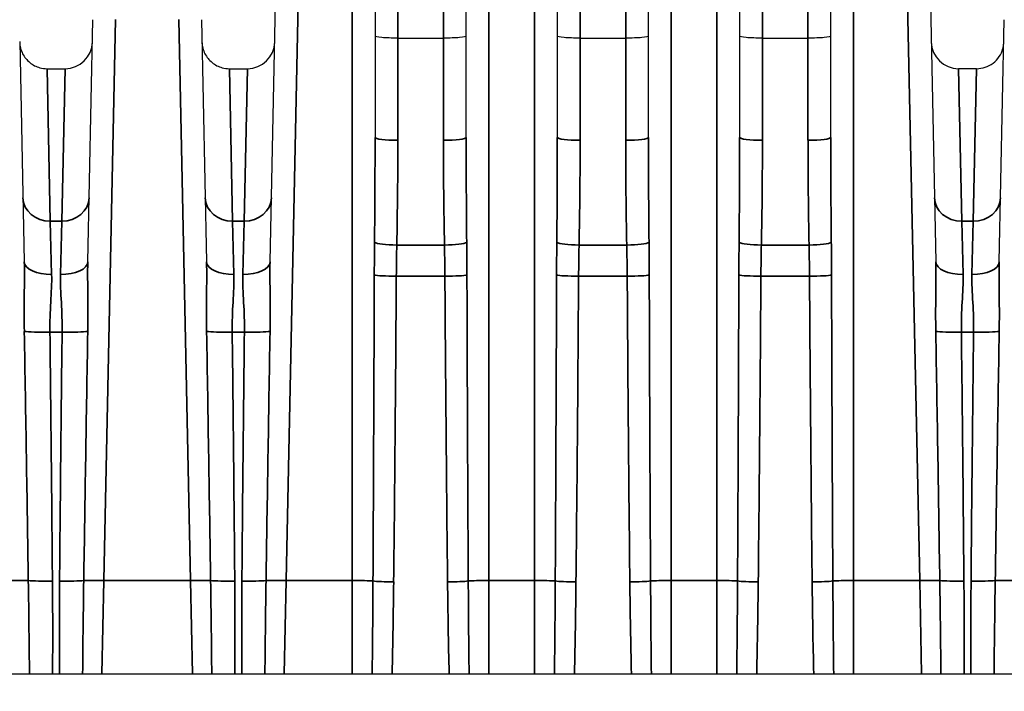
# Model space of a CAD drawing. Header units: millimetres. Extents: x 399 to 6233, y -1870 to 1602.
# Tile 687 of 711: x 6048 to 6069, y 230 to 245. Entities that reach past the tile are written whole.
import ezdxf

# ---------------------------------------------------------------- set-up
doc = ezdxf.new("R2010")
doc.units = ezdxf.units.MM
for name, color, linetype, lineweight in [('AM_5', 3, 'Continuous', 25), ('可見 (ISO)', 7, 'Continuous', 25), ('窄部可見 (ISO)', 7, 'Continuous', 35)]:
    doc.layers.add(name, color=color, linetype=linetype, lineweight=lineweight)
doc.styles.add('尺寸標註', font='romans.shx', dxfattribs={"bigfont": 'CHINESET.SHX'})
doc.dimstyles.new('CNS1$0', dxfattribs={"dimtxt": 2.5, "dimasz": 2.5, "dimexe": 1, "dimexo": 1, "dimgap": 1.5, "dimtad": 1, "dimtoh": 1, "dimdec": 1, "dimdsep": 46, "dimtxsty": '尺寸標註', "dimcen": 0, "dimclrd": 2, "dimclre": 2, "dimclrt": 1, "dimadec": 0, "dimazin": 2, "dimtp": 0.1, "dimtm": 0.1, "dimtfac": 0.71, "dimtdec": 1, "dimtmove": 0, "dimatfit": 0, "dimfxl": 0, "dimlwd": 13, "dimlwe": 13, "dimarcsym": 0})

# ---------------------------------------------------------------- blocks, each defined once
blk = doc.blocks.new('*D357')
at = {"layer": 'AM_5', "color": 2, "lineweight": 13}
for p, q in [((6066.064, 272.838), (6114.042, 272.838)), ((6113.042, 270.338), (6113.042, 174.838)), ((6092.898, 172.338), (6114.042, 172.338))]:
    blk.add_line(p, q, dxfattribs=at)
at = {"layer": 'AM_5', "color": 2, "lineweight": -2}
for points in [[(6112.625, 270.338), (6113.458, 270.338), (6113.042, 272.838)], [(6112.625, 174.838), (6113.458, 174.838), (6113.042, 172.338)]]:
    blk.add_solid(points, dxfattribs=at)
at = {"layer": 'Defpoints', "color": 0, "lineweight": -2}
for p in [(6065.064, 272.838), (6091.898, 172.338), (6113.042, 172.338)]:
    blk.add_point(p, dxfattribs=at)
at = {"layer": 'AM_5', "color": 1, "insert": (6110.292, 222.588), "char_height": 2.5, "attachment_point": 5, "rotation": 90, "style": '尺寸標註'}
blk.add_mtext('100.5', dxfattribs=at)

msp = doc.modelspace()

# ---------------------------------------------------------------- linework, layer by layer
at = {"layer": '可見 (ISO)'}
for p, q in [((6053.345, 239.684), (6053.463, 245.363)), ((6055.648, 245.353), (6055.648, 242.416)), ((6057.648, 242.416), (6057.648, 245.353)), ((6059.648, 245.353), (6059.648, 242.416)), ((6061.648, 242.416), (6061.648, 245.353)), ((6063.648, 245.353), (6063.648, 242.416)), ((6065.648, 242.416), (6065.648, 245.353)), ((6067.833, 245.363), (6067.952, 239.684)), ((6049.345, 239.684), (6049.456, 245.001)), ((6051.841, 245.001), (6051.952, 239.684)), ((6069.345, 239.684), (6069.456, 245.001)), ((6056.148, 244.596), (6057.148, 244.596)), ((6060.148, 244.596), (6061.148, 244.596)), ((6064.148, 244.596), (6065.148, 244.596)), ((6047.851, 244.522), (6047.952, 239.684)), ((6048.451, 243.925), (6048.846, 243.925)), ((6052.451, 243.925), (6052.846, 243.925)), ((6068.846, 243.925), (6068.451, 243.925)), ((5983.148, 230.638), (6087.648, 230.638))]:
    msp.add_line(p, q, dxfattribs=at)
for centre, start, end in [((6048.846, 244.525), 270, 358.8), ((6052.846, 244.525), 270, 358.8), ((6068.451, 244.525), 181.2, 270)]:
    msp.add_arc(centre, 0.6, start, end, dxfattribs=at)
for points, knots in [([(6056.148, 244.596), (6056.016, 244.596), (6055.887, 244.6), (6055.795, 244.608), (6055.703, 244.615), (6055.648, 244.626), (6055.648, 244.637)], [0, 0, 0, 0, 0.0003907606, 0.0003907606, 0.0003907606, 0.0007815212, 0.0007815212, 0.0007815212, 0.0007815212]), ([(6057.648, 244.637), (6057.648, 244.626), (6057.594, 244.615), (6057.502, 244.608), (6057.41, 244.6), (6057.28, 244.596), (6057.148, 244.596)], [-0.0000151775, -0.0000151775, -0.0000151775, -0.0000151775, 0.0003793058, 0.0003793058, 0.0003793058, 0.0007737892, 0.0007737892, 0.0007737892, 0.0007737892]), ([(6060.148, 244.596), (6060.016, 244.596), (6059.887, 244.6), (6059.795, 244.608), (6059.703, 244.615), (6059.648, 244.626), (6059.648, 244.637)], [0, 0, 0, 0, 0.0003907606, 0.0003907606, 0.0003907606, 0.0007815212, 0.0007815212, 0.0007815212, 0.0007815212]), ([(6061.648, 244.637), (6061.648, 244.626), (6061.594, 244.615), (6061.502, 244.608), (6061.41, 244.6), (6061.28, 244.596), (6061.148, 244.596)], [-0.0000151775, -0.0000151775, -0.0000151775, -0.0000151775, 0.0003793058, 0.0003793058, 0.0003793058, 0.0007737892, 0.0007737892, 0.0007737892, 0.0007737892]), ([(6064.148, 244.596), (6064.016, 244.596), (6063.887, 244.6), (6063.795, 244.608), (6063.703, 244.615), (6063.648, 244.626), (6063.648, 244.637)], [0, 0, 0, 0, 0.0003907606, 0.0003907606, 0.0003907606, 0.0007815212, 0.0007815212, 0.0007815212, 0.0007815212]), ([(6065.648, 244.637), (6065.648, 244.626), (6065.594, 244.615), (6065.502, 244.608), (6065.41, 244.6), (6065.28, 244.596), (6065.148, 244.596)], [-0.0000151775, -0.0000151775, -0.0000151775, -0.0000151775, 0.0003793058, 0.0003793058, 0.0003793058, 0.0007737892, 0.0007737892, 0.0007737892, 0.0007737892]), ([(6047.851, 244.512), (6047.851, 244.489), (6047.853, 244.466), (6047.86, 244.421), (6047.864, 244.398), (6047.88, 244.334), (6047.896, 244.293), (6047.934, 244.217), (6047.957, 244.181), (6048.01, 244.116), (6048.04, 244.086), (6048.105, 244.033), (6048.14, 244.01), (6048.215, 243.972), (6048.254, 243.957), (6048.345, 243.932), (6048.398, 243.925), (6048.451, 243.925)], [0, 0, 0, 0, 0.00692113, 0.00692113, 0.01375081, 0.01375081, 0.02679823, 0.02679823, 0.0393646, 0.0393646, 0.05193098, 0.05193098, 0.06449736, 0.06449736, 0.07706374, 0.07706374, 0.09281981, 0.09281981, 0.09281981, 0.09281981]), ([(6051.851, 244.512), (6051.851, 244.489), (6051.853, 244.466), (6051.86, 244.421), (6051.864, 244.398), (6051.88, 244.334), (6051.896, 244.293), (6051.934, 244.217), (6051.957, 244.181), (6052.01, 244.116), (6052.04, 244.086), (6052.105, 244.033), (6052.14, 244.01), (6052.215, 243.972), (6052.254, 243.957), (6052.345, 243.932), (6052.398, 243.925), (6052.451, 243.925)], [0, 0, 0, 0, 0.00692113, 0.00692113, 0.01375081, 0.01375081, 0.02679823, 0.02679823, 0.0393646, 0.0393646, 0.05193098, 0.05193098, 0.06449736, 0.06449736, 0.07706374, 0.07706374, 0.09281981, 0.09281981, 0.09281981, 0.09281981]), ([(6068.846, 243.925), (6068.91, 243.925), (6068.976, 243.936), (6069.099, 243.977), (6069.158, 244.008), (6069.261, 244.087), (6069.307, 244.136), (6069.38, 244.243), (6069.407, 244.304), (6069.431, 244.39), (6069.436, 244.414), (6069.443, 244.463), (6069.445, 244.488), (6069.446, 244.512)], [0, 0, 0, 0, 0.01938058, 0.01938058, 0.03888823, 0.03888823, 0.05839129, 0.05839129, 0.07789451, 0.07789451, 0.08520881, 0.08520881, 0.09263584, 0.09263584, 0.09263584, 0.09263584])]:
    msp.add_open_spline(points, degree=3, knots=knots, dxfattribs=at)
at = {"layer": '窄部可見 (ISO)'}
for p, q in [((6056.148, 244.596), (6056.148, 247.086)), ((6057.148, 247.086), (6057.148, 244.596)), ((6060.148, 244.596), (6060.148, 247.086)), ((6061.148, 247.086), (6061.148, 244.596)), ((6064.148, 244.596), (6064.148, 247.086)), ((6065.148, 247.086), (6065.148, 244.596)), ((6053.963, 245.37), (6053.698, 232.685)), ((6055.148, 232.685), (6055.148, 245.37)), ((6058.148, 245.37), (6058.148, 232.685)), ((6059.148, 232.685), (6059.148, 245.37)), ((6062.148, 245.37), (6062.148, 232.685)), ((6063.148, 232.685), (6063.148, 245.37)), ((6066.148, 245.37), (6066.148, 232.685)), ((6067.599, 232.685), (6067.333, 245.37)), ((6049.956, 245.008), (6049.698, 232.685)), ((6051.599, 232.685), (6051.341, 245.008)), ((6056.148, 244.596), (6056.148, 242.353)), ((6057.148, 242.353), (6057.148, 244.596)), ((6060.148, 244.596), (6060.148, 242.353)), ((6061.148, 242.353), (6061.148, 244.596)), ((6064.148, 244.596), (6064.148, 242.353)), ((6065.148, 242.353), (6065.148, 244.596)), ((6048.451, 243.925), (6048.523, 240.577)), ((6048.846, 243.925), (6048.774, 240.577)), ((6052.451, 243.925), (6052.523, 240.577)), ((6052.846, 243.925), (6052.774, 240.577)), ((6068.523, 240.577), (6068.451, 243.925)), ((6068.774, 240.577), (6068.846, 243.925)), ((6048.523, 240.577), (6048.774, 240.577)), ((6048.552, 239.407), (6048.523, 240.577)), ((6048.774, 240.577), (6048.745, 239.407)), ((6052.523, 240.577), (6052.774, 240.577)), ((6052.552, 239.407), (6052.523, 240.577)), ((6052.774, 240.577), (6052.745, 239.407)), ((6068.523, 240.577), (6068.774, 240.577)), ((6068.552, 239.407), (6068.523, 240.577)), ((6068.774, 240.577), (6068.745, 239.407)), ((6056.125, 240.05), (6057.172, 240.05)), ((6060.125, 240.05), (6061.172, 240.05)), ((6064.125, 240.05), (6065.172, 240.05)), ((6057.182, 239.367), (6056.115, 239.367)), ((6061.182, 239.367), (6060.115, 239.367)), ((6065.182, 239.367), (6064.115, 239.367)), ((6048.782, 238.14), (6048.514, 238.14)), ((6052.782, 238.14), (6052.514, 238.14)), ((6068.782, 238.14), (6068.514, 238.14)), ((6049.655, 230.638), (6049.698, 232.685)), ((6049.698, 232.685), (6051.599, 232.685)), ((6051.599, 232.685), (6051.642, 230.638)), ((6053.655, 230.638), (6053.698, 232.685)), ((6053.698, 232.685), (6055.148, 232.685)), ((6055.148, 232.685), (6055.148, 230.638)), ((6058.148, 232.685), (6059.148, 232.685)), ((6058.148, 230.638), (6058.148, 232.685)), ((6059.148, 232.685), (6059.148, 230.638)), ((6062.148, 232.685), (6063.148, 232.685)), ((6062.148, 230.638), (6062.148, 232.685)), ((6063.148, 232.685), (6063.148, 230.638)), ((6066.148, 232.685), (6067.599, 232.685)), ((6066.148, 230.638), (6066.148, 232.685)), ((6067.599, 232.685), (6067.642, 230.638))]:
    msp.add_line(p, q, dxfattribs=at)
for centre, major_axis, ratio, start_param, end_param in [((6055.148, 242.416), (0, 10.755), 0.04649, 4.496293, 4.712389), ((6056.148, 242.416), (-0.5, 0), 0.127071, 0, 1.570796), ((6057.148, 242.416), (0.5, 0), 0.127071, 4.712389, 6.283185), ((6058.148, 242.416), (0, 10.755), 0.04649, 1.570796, 1.786892), ((6059.148, 242.416), (0, 10.755), 0.04649, 4.496293, 4.712389), ((6060.148, 242.416), (-0.5, 0), 0.127071, 0, 1.570796), ((6061.148, 242.416), (0.5, 0), 0.127071, 4.712389, 6.283185), ((6062.148, 242.416), (0, 10.755), 0.04649, 1.570796, 1.786892), ((6063.148, 242.416), (0, 10.755), 0.04649, 4.496293, 4.712389), ((6064.148, 242.416), (-0.5, 0), 0.127071, 0, 1.570796), ((6065.148, 242.416), (0.5, 0), 0.127071, 4.712389, 6.283185), ((6066.148, 242.416), (0, 10.755), 0.04649, 1.570796, 1.786892), ((6055.643, 241.775), (-0.039, -7.61), 0.0662, 1.342574, 1.647186), ((6057.654, 241.775), (0.039, -7.61), 0.0662, 4.635999, 4.940611), ((6059.643, 241.775), (-0.039, -7.61), 0.0662, 1.342574, 1.647186), ((6061.654, 241.775), (0.039, -7.61), 0.0662, 4.635999, 4.940611), ((6063.643, 241.775), (-0.039, -7.61), 0.0662, 1.342574, 1.647186), ((6065.654, 241.775), (0.039, -7.61), 0.0662, 4.635999, 4.940611), ((6048.523, 241.1), (-0.6, -0.013), 0.871195, 0, 1.552549), ((6048.774, 241.1), (0.6, -0.013), 0.871195, 4.730636, 6.283185), ((6052.523, 241.1), (-0.6, -0.013), 0.871195, 0, 1.552549), ((6052.774, 241.1), (0.6, -0.013), 0.871195, 4.730636, 6.283185), ((6068.523, 241.1), (-0.6, -0.013), 0.871195, 0, 1.552549), ((6068.774, 241.1), (0.6, -0.013), 0.871195, 4.730636, 6.283185), ((6056.125, 240.114), (-0.5, 0.01), 0.127044, 0.217755, 1.573394), ((6057.172, 240.114), (0.5, 0.01), 0.127044, 4.709792, 6.06543), ((6060.125, 240.114), (-0.5, 0.01), 0.127044, 0.217755, 1.573394), ((6061.172, 240.114), (0.5, 0.01), 0.127044, 4.709792, 6.06543), ((6064.125, 240.114), (-0.5, 0.01), 0.127044, 0.217755, 1.573394), ((6065.172, 240.114), (0.5, 0.01), 0.127044, 4.709792, 6.06543), ((6048.552, 239.696), (-0.6, -0.013), 0.481235, 0, 1.560716), ((6048.745, 239.696), (0.6, -0.013), 0.481235, 4.722469, 6.283185), ((6052.552, 239.696), (-0.6, -0.013), 0.481235, 0, 1.560716), ((6052.745, 239.696), (0.6, -0.013), 0.481235, 4.722469, 6.283185), ((6068.552, 239.696), (-0.6, -0.013), 0.481235, 0, 1.560716), ((6068.745, 239.696), (0.6, -0.013), 0.481235, 4.722469, 6.283185), ((6055.148, 250.11), (0, 41.815), 0.011957, 4.282281, 4.453176), ((6056.115, 239.397), (-0.5, 0.003), 0.058757, 0.25951, 1.571169), ((6057.182, 239.397), (0.5, 0.003), 0.058757, 4.712016, 6.023676), ((6058.148, 250.11), (0, 41.815), 0.011957, 1.830009, 2.000904), ((6059.148, 250.11), (0, 41.815), 0.011957, 4.282281, 4.453176), ((6060.115, 239.397), (-0.5, 0.003), 0.058757, 0.25951, 1.571169), ((6061.182, 239.397), (0.5, 0.003), 0.058757, 4.712016, 6.023676), ((6062.148, 250.11), (0, 41.815), 0.011957, 1.830009, 2.000904), ((6063.148, 250.11), (0, 41.815), 0.011957, 4.282281, 4.453176), ((6064.115, 239.397), (-0.5, 0.003), 0.058757, 0.25951, 1.571169), ((6065.182, 239.397), (0.5, 0.003), 0.058757, 4.712016, 6.023676), ((6066.148, 250.11), (0, 41.815), 0.011957, 1.830009, 2.000904), ((6055.596, 243.342), (-0.114, -29.46), 0.018289, 1.199539, 1.435531), ((6057.7, 243.342), (0.114, -29.46), 0.018289, 4.847654, 5.083646), ((6059.596, 243.342), (-0.114, -29.46), 0.018289, 1.199539, 1.435531), ((6061.7, 243.342), (0.114, -29.46), 0.018289, 4.847654, 5.083646), ((6063.596, 243.342), (-0.114, -29.46), 0.018289, 1.199539, 1.435531), ((6065.7, 243.342), (0.114, -29.46), 0.018289, 4.847654, 5.083646), ((6047.146, 254.295), (-0.964, 45.999), 0.010868, 4.2231, 4.353678), ((6048.514, 238.175), (-0.6, -0.007), 0.058754, 0.357898, 1.570091), ((6047.793, 245.507), (0.533, -32.384), 0.019013, 1.16289, 1.340965), ((6049.503, 245.507), (-0.533, -32.384), 0.019013, 4.94222, 5.120295), ((6048.782, 238.175), (0.6, -0.007), 0.058754, 4.713094, 5.925287), ((6050.151, 254.295), (0.964, 45.999), 0.010868, 1.929507, 2.060085), ((6051.146, 254.295), (-0.964, 45.999), 0.010868, 4.2231, 4.353678), ((6052.514, 238.175), (-0.6, -0.007), 0.058754, 0.357898, 1.570091), ((6051.793, 245.507), (0.533, -32.384), 0.019013, 1.16289, 1.340965), ((6053.503, 245.507), (-0.533, -32.384), 0.019013, 4.94222, 5.120295), ((6052.782, 238.175), (0.6, -0.007), 0.058754, 4.713094, 5.925287), ((6054.151, 254.295), (0.964, 45.999), 0.010868, 1.929507, 2.060085), ((6067.146, 254.295), (-0.964, 45.999), 0.010868, 4.2231, 4.353678), ((6068.514, 238.175), (-0.6, -0.007), 0.058754, 0.357898, 1.570091), ((6067.793, 245.507), (0.533, -32.384), 0.019013, 1.16289, 1.340965), ((6069.503, 245.507), (-0.533, -32.384), 0.019013, 4.94222, 5.120295), ((6068.782, 238.175), (0.6, -0.007), 0.058754, 4.713094, 5.925287), ((6070.151, 254.295), (0.964, 45.999), 0.010868, 1.929507, 2.060085), ((6047.599, 232.667), (-0.5, -0.01), 0.034892, 3.62965, 4.711658), ((6049.698, 232.667), (-0.5, 0.01), 0.034892, 4.71312, 5.795128), ((6051.599, 232.667), (-0.5, -0.01), 0.034892, 3.62965, 4.711658), ((6053.698, 232.667), (-0.5, 0.01), 0.034892, 4.71312, 5.795128), ((6067.599, 232.667), (-0.5, -0.01), 0.034892, 3.62965, 4.711658), ((6069.698, 232.667), (-0.5, 0.01), 0.034892, 4.71312, 5.795128), ((6048.57, 232.706), (0.6, 0.005), 0.058756, 3.630245, 4.711905), ((6048.727, 232.706), (0.6, -0.005), 0.058756, 4.712873, 5.794533), ((6052.57, 232.706), (0.6, 0.005), 0.058756, 3.630245, 4.711905), ((6052.727, 232.706), (-0.6, 0.005), 0.058756, 1.57128, 2.65294), ((6055.148, 232.667), (-0.5, 0), 0.034899, 3.571701, 4.712389), ((6056.057, 232.682), (-0.5, 0.005), 0.058755, 0.430622, 1.571441), ((6057.239, 232.682), (-0.5, -0.005), 0.058755, 1.570151, 2.710971), ((6058.148, 232.667), (-0.5, 0), 0.034899, 4.712389, 5.853077), ((6059.148, 232.667), (-0.5, 0), 0.034899, 3.571701, 4.712389), ((6060.057, 232.682), (-0.5, 0.005), 0.058755, 0.430622, 1.571441), ((6061.239, 232.682), (-0.5, -0.005), 0.058755, 1.570151, 2.710971), ((6062.148, 232.667), (-0.5, 0), 0.034899, 4.712389, 5.853077), ((6063.148, 232.667), (-0.5, 0), 0.034899, 3.571701, 4.712389), ((6064.057, 232.682), (-0.5, 0.005), 0.058755, 0.430622, 1.571441), ((6065.239, 232.682), (-0.5, -0.005), 0.058755, 1.570151, 2.710971), ((6066.148, 232.667), (-0.5, 0), 0.034899, 4.712389, 5.853077), ((6068.57, 232.706), (0.6, 0.005), 0.058756, 3.630245, 4.711905), ((6068.727, 232.706), (0.6, -0.005), 0.058756, 4.712873, 5.794533)]:
    msp.add_ellipse(centre, major_axis=major_axis, ratio=ratio, start_param=start_param, end_param=end_param, dxfattribs=at)
for points, knots in [([(6055.632, 239.392), (6055.632, 239.504), (6055.633, 239.616), (6055.633, 239.728), (6055.634, 239.856), (6055.635, 239.983), (6055.637, 240.11)], [0, 0, 0, 0, 0.0003365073, 0.0003365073, 0.0003365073, 0.0007195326, 0.0007195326, 0.0007195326, 0.0007195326]), ([(6056.125, 240.05), (6056.122, 239.93), (6056.12, 239.808), (6056.118, 239.687), (6056.117, 239.581), (6056.116, 239.474), (6056.115, 239.367)], [0, 0, 0, 0, 0.0003655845, 0.0003655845, 0.0003655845, 0.0006862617, 0.0006862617, 0.0006862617, 0.0006862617]), ([(6057.182, 239.367), (6057.181, 239.474), (6057.18, 239.581), (6057.178, 239.687), (6057.176, 239.808), (6057.174, 239.93), (6057.172, 240.05)], [0, 0, 0, 0, 0.0003206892, 0.0003206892, 0.0003206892, 0.0006862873, 0.0006862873, 0.0006862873, 0.0006862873]), ([(6057.66, 240.11), (6057.661, 239.983), (6057.662, 239.856), (6057.663, 239.728), (6057.664, 239.616), (6057.665, 239.504), (6057.665, 239.392)], [0, 0, 0, 0, 0.0003830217, 0.0003830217, 0.0003830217, 0.0007195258, 0.0007195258, 0.0007195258, 0.0007195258]), ([(6059.632, 239.392), (6059.632, 239.504), (6059.633, 239.616), (6059.633, 239.728), (6059.634, 239.856), (6059.635, 239.983), (6059.637, 240.11)], [0, 0, 0, 0, 0.0003365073, 0.0003365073, 0.0003365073, 0.0007195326, 0.0007195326, 0.0007195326, 0.0007195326]), ([(6060.125, 240.05), (6060.122, 239.93), (6060.12, 239.808), (6060.118, 239.687), (6060.117, 239.581), (6060.116, 239.474), (6060.115, 239.367)], [0, 0, 0, 0, 0.0003655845, 0.0003655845, 0.0003655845, 0.0006862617, 0.0006862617, 0.0006862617, 0.0006862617]), ([(6061.182, 239.367), (6061.181, 239.474), (6061.18, 239.581), (6061.178, 239.687), (6061.176, 239.808), (6061.174, 239.93), (6061.172, 240.05)], [0, 0, 0, 0, 0.0003206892, 0.0003206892, 0.0003206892, 0.0006862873, 0.0006862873, 0.0006862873, 0.0006862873]), ([(6061.66, 240.11), (6061.661, 239.983), (6061.662, 239.856), (6061.663, 239.728), (6061.664, 239.616), (6061.665, 239.504), (6061.665, 239.392)], [0, 0, 0, 0, 0.0003830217, 0.0003830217, 0.0003830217, 0.0007195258, 0.0007195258, 0.0007195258, 0.0007195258]), ([(6063.632, 239.392), (6063.632, 239.504), (6063.633, 239.616), (6063.633, 239.728), (6063.634, 239.856), (6063.635, 239.983), (6063.637, 240.11)], [0, 0, 0, 0, 0.0003365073, 0.0003365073, 0.0003365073, 0.0007195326, 0.0007195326, 0.0007195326, 0.0007195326]), ([(6064.125, 240.05), (6064.122, 239.93), (6064.12, 239.808), (6064.118, 239.687), (6064.117, 239.581), (6064.116, 239.474), (6064.115, 239.367)], [0, 0, 0, 0, 0.0003655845, 0.0003655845, 0.0003655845, 0.0006862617, 0.0006862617, 0.0006862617, 0.0006862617]), ([(6065.182, 239.367), (6065.181, 239.474), (6065.18, 239.581), (6065.178, 239.687), (6065.176, 239.808), (6065.174, 239.93), (6065.172, 240.05)], [0, 0, 0, 0, 0.0003206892, 0.0003206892, 0.0003206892, 0.0006862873, 0.0006862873, 0.0006862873, 0.0006862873]), ([(6065.66, 240.11), (6065.661, 239.983), (6065.662, 239.856), (6065.663, 239.728), (6065.664, 239.616), (6065.665, 239.504), (6065.665, 239.392)], [0, 0, 0, 0, 0.0003830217, 0.0003830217, 0.0003830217, 0.0007195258, 0.0007195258, 0.0007195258, 0.0007195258]), ([(6047.953, 238.156), (6047.948, 238.414), (6047.949, 238.671), (6047.951, 238.926), (6047.951, 238.933), (6047.951, 238.939), (6047.951, 238.945), (6047.954, 239.193), (6047.957, 239.44), (6047.952, 239.684)], [0, 0, 0, 0, 0.000774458, 0.000774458, 0.000774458, 0.000793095, 0.000793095, 0.000793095, 0.001548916, 0.001548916, 0.001548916, 0.001548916]), ([(6049.345, 239.684), (6049.339, 239.439), (6049.343, 239.19), (6049.345, 238.94), (6049.345, 238.935), (6049.345, 238.93), (6049.345, 238.925), (6049.348, 238.67), (6049.348, 238.414), (6049.344, 238.156)], [0, 0, 0, 0, 0.000759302, 0.000759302, 0.000759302, 0.000774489, 0.000774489, 0.000774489, 0.001548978, 0.001548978, 0.001548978, 0.001548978]), ([(6051.953, 238.156), (6051.948, 238.414), (6051.949, 238.671), (6051.951, 238.926), (6051.951, 238.933), (6051.951, 238.939), (6051.951, 238.945), (6051.954, 239.193), (6051.957, 239.44), (6051.952, 239.684)], [0, 0, 0, 0, 0.000774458, 0.000774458, 0.000774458, 0.000793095, 0.000793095, 0.000793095, 0.001548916, 0.001548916, 0.001548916, 0.001548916]), ([(6053.345, 239.684), (6053.339, 239.439), (6053.343, 239.19), (6053.345, 238.94), (6053.345, 238.935), (6053.345, 238.93), (6053.345, 238.925), (6053.348, 238.67), (6053.348, 238.414), (6053.344, 238.156)], [0, 0, 0, 0, 0.000759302, 0.000759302, 0.000759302, 0.000774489, 0.000774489, 0.000774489, 0.001548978, 0.001548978, 0.001548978, 0.001548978]), ([(6067.953, 238.156), (6067.948, 238.414), (6067.949, 238.671), (6067.951, 238.926), (6067.951, 238.933), (6067.951, 238.939), (6067.951, 238.945), (6067.954, 239.193), (6067.957, 239.44), (6067.952, 239.684)], [0, 0, 0, 0, 0.000774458, 0.000774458, 0.000774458, 0.000793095, 0.000793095, 0.000793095, 0.001548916, 0.001548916, 0.001548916, 0.001548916]), ([(6069.345, 239.684), (6069.339, 239.439), (6069.343, 239.19), (6069.345, 238.94), (6069.345, 238.935), (6069.345, 238.93), (6069.345, 238.925), (6069.348, 238.67), (6069.348, 238.414), (6069.344, 238.156)], [0, 0, 0, 0, 0.000759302, 0.000759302, 0.000759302, 0.000774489, 0.000774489, 0.000774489, 0.001548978, 0.001548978, 0.001548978, 0.001548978]), ([(6048.552, 239.407), (6048.557, 239.212), (6048.543, 239.008), (6048.52, 238.584), (6048.511, 238.363), (6048.514, 238.14)], [0, 0, 0, 0, 0.000661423, 0.000661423, 0.001322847, 0.001322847, 0.001322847, 0.001322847]), ([(6048.782, 238.14), (6048.786, 238.363), (6048.776, 238.58), (6048.754, 239.004), (6048.74, 239.212), (6048.745, 239.407)], [0, 0, 0, 0, 0.000661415, 0.000661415, 0.001322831, 0.001322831, 0.001322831, 0.001322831]), ([(6052.552, 239.407), (6052.557, 239.212), (6052.543, 239.008), (6052.52, 238.584), (6052.511, 238.363), (6052.514, 238.14)], [0, 0, 0, 0, 0.000661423, 0.000661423, 0.001322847, 0.001322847, 0.001322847, 0.001322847]), ([(6052.782, 238.14), (6052.786, 238.363), (6052.776, 238.58), (6052.754, 239.004), (6052.74, 239.212), (6052.745, 239.407)], [0, 0, 0, 0, 0.000661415, 0.000661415, 0.001322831, 0.001322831, 0.001322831, 0.001322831]), ([(6068.552, 239.407), (6068.557, 239.212), (6068.543, 239.008), (6068.52, 238.584), (6068.511, 238.363), (6068.514, 238.14)], [0, 0, 0, 0, 0.000661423, 0.000661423, 0.001322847, 0.001322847, 0.001322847, 0.001322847]), ([(6068.782, 238.14), (6068.786, 238.363), (6068.776, 238.58), (6068.754, 239.004), (6068.74, 239.212), (6068.745, 239.407)], [0, 0, 0, 0, 0.000661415, 0.000661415, 0.001322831, 0.001322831, 0.001322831, 0.001322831]), ([(6048.065, 230.638), (6048.062, 230.957), (6048.059, 231.277), (6048.055, 231.596), (6048.051, 231.959), (6048.046, 232.322), (6048.04, 232.685)], [0.000041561, 0.000041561, 0.000041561, 0.000041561, 0.001000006, 0.001000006, 0.001000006, 0.00208995, 0.00208995, 0.00208995, 0.00208995]), ([(6049.256, 232.685), (6049.251, 232.352), (6049.247, 232.019), (6049.243, 231.686), (6049.238, 231.337), (6049.235, 230.987), (6049.232, 230.638)], [0, 0, 0, 0, 0.001000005, 0.001000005, 0.001000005, 0.002048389, 0.002048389, 0.002048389, 0.002048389]), ([(6052.065, 230.638), (6052.062, 230.957), (6052.059, 231.277), (6052.055, 231.596), (6052.051, 231.959), (6052.046, 232.322), (6052.04, 232.685)], [0.000041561, 0.000041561, 0.000041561, 0.000041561, 0.001000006, 0.001000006, 0.001000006, 0.00208995, 0.00208995, 0.00208995, 0.00208995]), ([(6053.256, 232.685), (6053.251, 232.352), (6053.247, 232.019), (6053.243, 231.686), (6053.238, 231.337), (6053.235, 230.987), (6053.232, 230.638)], [0, 0, 0, 0, 0.001000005, 0.001000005, 0.001000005, 0.002048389, 0.002048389, 0.002048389, 0.002048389]), ([(6055.585, 230.638), (6055.589, 230.954), (6055.592, 231.271), (6055.595, 231.587), (6055.598, 231.949), (6055.601, 232.312), (6055.603, 232.675)], [0.000050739, 0.000050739, 0.000050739, 0.000050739, 0.001000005, 0.001000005, 0.001000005, 0.002089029, 0.002089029, 0.002089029, 0.002089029]), ([(6057.694, 232.675), (6057.696, 232.342), (6057.698, 232.009), (6057.701, 231.676), (6057.704, 231.33), (6057.707, 230.984), (6057.712, 230.638)], [0, 0, 0, 0, 0.001000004, 0.001000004, 0.001000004, 0.00203829, 0.00203829, 0.00203829, 0.00203829]), ([(6059.585, 230.638), (6059.589, 230.954), (6059.592, 231.271), (6059.595, 231.587), (6059.598, 231.949), (6059.601, 232.312), (6059.603, 232.675)], [0.000050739, 0.000050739, 0.000050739, 0.000050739, 0.001000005, 0.001000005, 0.001000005, 0.002089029, 0.002089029, 0.002089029, 0.002089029]), ([(6061.694, 232.675), (6061.696, 232.342), (6061.698, 232.009), (6061.701, 231.676), (6061.704, 231.33), (6061.707, 230.984), (6061.712, 230.638)], [0, 0, 0, 0, 0.001000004, 0.001000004, 0.001000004, 0.00203829, 0.00203829, 0.00203829, 0.00203829]), ([(6063.585, 230.638), (6063.589, 230.954), (6063.592, 231.271), (6063.595, 231.587), (6063.598, 231.949), (6063.601, 232.312), (6063.603, 232.675)], [0.000050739, 0.000050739, 0.000050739, 0.000050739, 0.001000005, 0.001000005, 0.001000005, 0.002089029, 0.002089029, 0.002089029, 0.002089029]), ([(6065.694, 232.675), (6065.696, 232.342), (6065.698, 232.009), (6065.701, 231.676), (6065.704, 231.33), (6065.707, 230.984), (6065.712, 230.638)], [0, 0, 0, 0, 0.001000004, 0.001000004, 0.001000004, 0.00203829, 0.00203829, 0.00203829, 0.00203829]), ([(6068.065, 230.638), (6068.062, 230.957), (6068.059, 231.277), (6068.055, 231.596), (6068.051, 231.959), (6068.046, 232.322), (6068.04, 232.685)], [0.000041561, 0.000041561, 0.000041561, 0.000041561, 0.001000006, 0.001000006, 0.001000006, 0.00208995, 0.00208995, 0.00208995, 0.00208995]), ([(6069.256, 232.685), (6069.251, 232.352), (6069.247, 232.019), (6069.243, 231.686), (6069.238, 231.337), (6069.235, 230.987), (6069.232, 230.638)], [0, 0, 0, 0, 0.001000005, 0.001000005, 0.001000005, 0.002048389, 0.002048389, 0.002048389, 0.002048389])]:
    msp.add_open_spline(points, degree=3, knots=knots, dxfattribs=at)
for points in [[(6048.57, 232.67), (6048.576, 231.993), (6048.577, 231.316), (6048.572, 230.638)], [(6048.724, 230.638), (6048.72, 231.316), (6048.721, 231.993), (6048.727, 232.67)], [(6052.57, 232.67), (6052.576, 231.993), (6052.577, 231.316), (6052.572, 230.638)], [(6052.724, 230.638), (6052.72, 231.316), (6052.721, 231.993), (6052.727, 232.67)], [(6056.057, 232.653), (6056.05, 231.981), (6056.039, 231.31), (6056.023, 230.638)], [(6057.274, 230.638), (6057.258, 231.31), (6057.247, 231.981), (6057.239, 232.653)], [(6060.057, 232.653), (6060.05, 231.981), (6060.039, 231.31), (6060.023, 230.638)], [(6061.274, 230.638), (6061.258, 231.31), (6061.247, 231.981), (6061.239, 232.653)], [(6064.057, 232.653), (6064.05, 231.981), (6064.039, 231.31), (6064.023, 230.638)], [(6065.274, 230.638), (6065.258, 231.31), (6065.247, 231.981), (6065.239, 232.653)], [(6068.57, 232.67), (6068.576, 231.993), (6068.577, 231.316), (6068.572, 230.638)], [(6068.724, 230.638), (6068.72, 231.316), (6068.721, 231.993), (6068.727, 232.67)]]:
    msp.add_open_spline(points, degree=3, dxfattribs=at)

# ---------------------------------------------------------------- dimensions: what is measured, and where the dimension line sits
at = {"layer": 'AM_5'}
dim = msp.add_linear_dim(base=(6113.042, 172.338), p1=(6065.064, 272.838), p2=(6091.898, 172.338), angle=90, dimstyle='CNS1$0', override={"dimpost": ''}, dxfattribs=at)
dim.commit()
dim.dimension.update_dxf_attribs({"geometry": '*D357', "text_midpoint": (6110.292, 222.588)})

doc.saveas('drawing.dxf')
